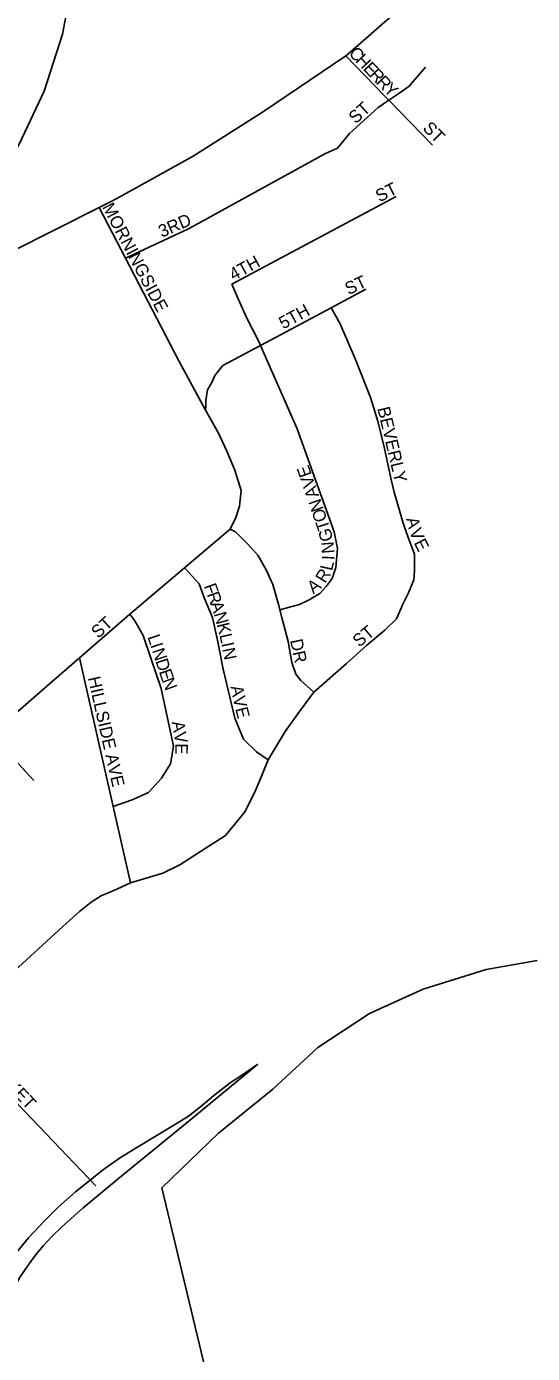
# Model space of a CAD drawing. Extents: x 1578669 to 1989827, y 208020 to 553079.
# Drawn here: x 1832626 to 1834641, y 407822 to 413109 of the extents above; entities that cross this region are included whole.
import ezdxf

# ---------------------------------------------------------------- set-up
doc = ezdxf.new("R2010")
doc.units = 0
for name, color, linetype in [('GM_X_City_Street', 7, 'Continuous'), ('GM_X_City_Street_Text', 7, 'Continuous'), ('GM_X_Corporation', 7, 'Continuous'), ('GM_X_Rail_Line', 7, 'Continuous'), ('GM_X_State_Route', 7, 'Continuous'), ('GM_X_US_Route', 7, 'Continuous')]:
    doc.layers.add(name, color=color, linetype=linetype)

msp = doc.modelspace()

# ---------------------------------------------------------------- linework, layer by layer
at = {"layer": 'GM_X_City_Street'}
for points in [[(1834050.9, 412833.8), (1833897.3, 412992.4)], [(1833020.6, 412186.2), (1833270.6, 412303.4), (1833813.5, 412601), (1833863.9, 412624.5), (1833912.7, 412682), (1834026.2, 412786.7), (1834069, 412815.2), (1834109, 412841.8), (1834149.5, 412871.4), (1834214.5, 412946.7)], [(1834242.9, 412635.6), (1834069, 412815.2), (1834050.9, 412833.8), (1834050.9, 412833.8)], [(1833769.7, 410457), (1833718.2, 410503.7), (1833698.4, 410528), (1833682.9, 410574.3), (1833667.9, 410658.7), (1833644.9, 410743.2), (1833635.3, 410784.8), (1833631.5, 410801.5), (1833606.5, 410886), (1833581.1, 410944.5), (1833547.7, 411003), (1833506.2, 411047.6), (1833471.1, 411082.7), (1833458.1, 411095.2), (1833436.7, 411106.6), (1833459.3, 411152.5), (1833473.9, 411198.4), (1833480.7, 411260.4), (1833455.6, 411340.9), (1833424.4, 411417.5), (1833391.1, 411488.1), (1833338.2, 411582.9), (1833234.2, 411774.7), (1833020.6, 412186.2), (1832915.9, 412387.9)], [(1833444.4, 412082.7), (1834098.1, 412431)], [(1833635.3, 410784.8), (1833673.5, 410794.9), (1833713.8, 410806.4), (1833752.1, 410824), (1833794.5, 410849.5), (1833818.9, 410877.2), (1833843.3, 410909), (1833857.8, 410952.9), (1833864.8, 411029), (1833851.5, 411095.3), (1833704.1, 411506.1), (1833558.4, 411838.4), (1833553.8, 411848.7), (1833526.5, 411903.2), (1833504, 411947), (1833463.8, 412035.2), (1833444.4, 412082.7)], [(1833338.2, 411582.9), (1833340.3, 411590.9), (1833340.6, 411619), (1833347.1, 411661), (1833363.5, 411690.8), (1833375.9, 411718.8), (1833408.4, 411758.4), (1833558.4, 411838.4), (1833838.8, 411987.9), (1833977.4, 412061.8)], [(1834171.3, 411007), (1834145.7, 411073.4), (1834126.6, 411129.9), (1834090.5, 411253.8), (1834076.6, 411308.9), (1834052, 411427.5), (1834025.2, 411536), (1833996.3, 411630.6), (1833936, 411781.7), (1833873.6, 411926.8), (1833838.8, 411987.9)], [(1832736.6, 410505.8), (1832837.2, 410593.1), (1833037.7, 410767), (1833254.8, 410951.8), (1833436.7, 411106.6)], [(1832939.3, 409652.5), (1832986.5, 409671.3), (1833040.9, 409696.7), (1833169.7, 409735.1), (1833236.2, 409768.3), (1833319.1, 409821.4), (1833418.1, 409886.2), (1833497.4, 409981.4), (1833538.5, 410065.1), (1833559.1, 410114.9), (1833588.1, 410186.7), (1833655.6, 410300.1), (1833712.7, 410379.5), (1833769.7, 410457), (1833899.4, 410569.6), (1833980.5, 410642.6), (1834053.4, 410703.9), (1834100, 410749.3), (1834124.7, 410807.2), (1834147.3, 410853), (1834168, 410904.8), (1834171.2, 410939.9), (1834170.9, 410988.9), (1834171.3, 411007)], [(1833588.1, 410186.7), (1833542.3, 410219.4), (1833490.8, 410270.1), (1833455.7, 410352.8), (1833409.9, 410547.8), (1833387.3, 410664.3), (1833366.3, 410754.8), (1833335.1, 410829.3), (1833313.8, 410887.7), (1833254.8, 410951.8)], [(1832971.7, 410001.2), (1833046.9, 410027.3), (1833111.4, 410056.5), (1833164.2, 410114), (1833199, 410171.7), (1833211.8, 410241.6), (1833162.4, 410470.8), (1833119.9, 410595.6), (1833090.8, 410682.2), (1833057.4, 410740.7), (1833037.7, 410767)], [(1833040.9, 409696.7), (1832971.7, 410001.2), (1832837.2, 410593.1)], [(1831823.3, 409682.2), (1831842.7, 409701.1), (1832156.5, 410002.7), (1832485.8, 410288.3), (1832728.3, 410498.6), (1832736.6, 410505.8)], [(1832654.9, 410104.5), (1832485.8, 410288.3), (1832472.1, 410303.2), (1832472.1, 410303.2)], [(1832349.3, 409130.4), (1832405.3, 409187.7), (1832545.2, 409316.2), (1832770.2, 409523.7), (1832837, 409583), (1832883.6, 409620.5), (1832928.1, 409648), (1832932.6, 409649.8), (1832939.3, 409652.5)], [(1832902.1, 408489.8), (1832533, 408875.7), (1832532.9, 408875.9)]]:
    msp.add_lwpolyline(points, dxfattribs=at)
at = {"layer": 'GM_X_Corporation'}
msp.add_lwpolyline([(1834660.2, 409387.8), (1834456, 409351.2), (1834205.4, 409272.9), (1833992.6, 409176.3), (1833785.6, 409041.6), (1833606.4, 408874.6), (1833391.1, 408699.9), (1833164.4, 408481.6), (1833937.4, 405258.9), (1832094.3, 404583.1), (1830454, 404290.5), (1828867.5, 404227.8), (1828344.7, 404121.4)], dxfattribs=at)
at = {"layer": 'GM_X_Rail_Line'}
for points in [[(1832335.5, 407794.2), (1832413.7, 407958.2), (1832459.1, 408042.4), (1832505.5, 408116.6), (1832560, 408192.3), (1832597.8, 408238.7), (1832634.2, 408282.1), (1832697.2, 408350.7), (1832751.7, 408404.7), (1832821.9, 408465.8), (1832933.4, 408555.1), (1832996.5, 408599.5), (1833066.1, 408642.9), (1833225.6, 408738.8), (1833271.5, 408768), (1833320.9, 408805.9), (1833378.9, 408854.8), (1833440.5, 408903.3), (1833482.4, 408930), (1833547.5, 408973.9)], [(1832471.2, 407769.9), (1832480.8, 407824.4), (1832493.9, 407876.9), (1832512.6, 407939), (1832534.8, 407997.5), (1832564.5, 408062.6), (1832600.9, 408126.7), (1832620.5, 408156), (1832643.3, 408187.7), (1832665, 408217), (1832693.7, 408252.3), (1832728.5, 408288.7), (1832766.4, 408327), (1832852.2, 408402.7), (1832992.4, 408518.8), (1833266.4, 408742.3), (1833547.5, 408973.9)]]:
    msp.add_lwpolyline(points, dxfattribs=at)
at = {"layer": 'GM_X_State_Route'}
for points in [[(1834659.9, 413654.8), (1834587.9, 413610.5), (1834431.9, 413469.7), (1834240.1, 413286.7), (1834131.3, 413194.6), (1834114.1, 413180.1), (1833904.2, 412997.1), (1833897.3, 412992.4), (1833566.1, 412767.6), (1833290.1, 412592.4), (1832985.8, 412424.1)], [(1832985.8, 412424.1), (1832975.2, 412418.2), (1832965.9, 412413.1), (1832915.9, 412387.9), (1832565.7, 412211.5), (1832510.5, 412189.6)]]:
    msp.add_lwpolyline(points, dxfattribs=at)
at = {"layer": 'GM_X_US_Route'}
msp.add_lwpolyline([(1832100.5, 412021.3), (1832163.2, 412070), (1832259.1, 412156.5), (1832383, 412295.2), (1832484.8, 412455.9), (1832509.1, 412495.9), (1832515.9, 412507.1), (1832598.4, 412642.6), (1832696, 412851.4), (1832769.5, 413078.2), (1832828.7, 413395.2), (1832840.6, 413530.8), (1832881.1, 413994.8), (1832881.3, 414000.1), (1832881.5, 414002.3)], dxfattribs=at)

# ---------------------------------------------------------------- texts
at = {"layer": 'GM_X_City_Street_Text'}
for s, rotation, p in [('C', 313.54, (1833906.2, 412999.7)), ('H', 313.5342, (1833933.4, 412971)), ('E', 313.551, (1833963.7, 412939.1)), ('R', 313.527, (1833988, 412913.6)), ('R', 313.5437, (1834015.3, 412884.8)), ('Y', 316.9918, (1834044.9, 412853.8)), ('ST', 42.5121, (1833936.9, 412718.6)), ('ST', 315, (1834200.8, 412700.7)), ('ST', 26.565, (1834031.5, 412407.6)), ('MORNINGSIDE', 297.6206, (1832926.5, 412390.2)), ('3RD', 23.5041, (1833165.1, 412267)), ('4TH', 28.6014, (1833450.4, 412095.1)), ('ST', 25.0121, (1833908.5, 412038.2)), ('5TH', 28.6132, (1833648.4, 411901.5)), ('BEVERLY', 283.3909, (1834022.8, 411587.6)), ('E', 108.9982, (1833763, 411323.1)), ('V', 108.9879, (1833777.4, 411281.5)), ('A', 108.9879, (1833791.7, 411239.8)), ('N', 108.9974, (1833810.3, 411185.8)), ('O', 108.9974, (1833824.6, 411144.2)), ('T', 108.3698, (1833835.9, 411110.2)), ('A', 284.3331, (1834137.2, 411147.4)), ('V', 290.095, (1834149.8, 411099.6)), ('G', 104.1899, (1833847.8, 411063.7)), ('E', 296.5947, (1834167.3, 411052.6)), ('N', 94.3043, (1833852.6, 411010.6)), ('L', 77.1656, (1833842.8, 410938)), ('I', 88.0028, (1833852, 410982.6)), ('R', 58.48, (1833815.4, 410887.8)), ('F', 289.584, (1833331.7, 410880)), ('R', 289.6093, (1833343.5, 410846.8)), ('A', 38.3389, (1833768.3, 410846.3)), ('A', 289.4025, (1833356.8, 410809.6)), ('ST', 42.5121, (1832911.7, 410668.2)), ('N', 285.9874, (1833371.2, 410768.8)), ('K', 284.0416, (1833383.2, 410726.9)), ('ST', 39.7893, (1833950.8, 410633.5)), ('L', 288.1757, (1833107.4, 410677.3)), ('I', 288.2094, (1833118.4, 410643.9)), ('L', 282.6444, (1833393.8, 410684.6)), ('I', 281.4385, (1833401.5, 410650.5)), ('DR', 281.8927, (1833675.3, 410663.2)), ('N', 288.1585, (1833125.3, 410623)), ('D', 288.1884, (1833139, 410581.1)), ('N', 281.3314, (1833405.8, 410629)), ('E', 288.1995, (1833152.8, 410539.3)), ('HILLSIDE AVE', 282.7245, (1832870.1, 410513.7)), ('N', 290.5822, (1833164.5, 410503.8)), ('A', 282.4245, (1833437.7, 410478.3)), ('V', 282.4067, (1833447.2, 410435.4)), ('E', 283.9846, (1833457, 410390.9)), ('A', 279.6636, (1833204.5, 410337.6)), ('V', 279.6591, (1833211.9, 410294.3)), ('E', 268.7707, (1833219.1, 410253.4)), ('MARKET', 313.6368, (1832440.9, 408991.3))]:
    msp.add_text(s, height=50, rotation=rotation, dxfattribs=at).set_placement(p)

doc.saveas('drawing.dxf')
